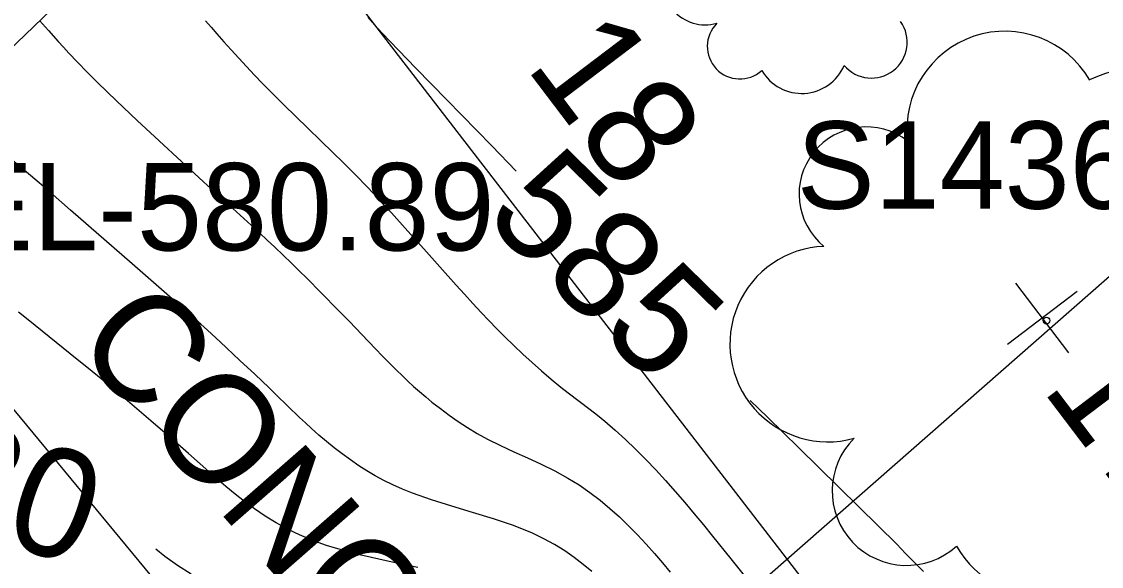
# Model space of a CAD drawing. Extents: x 1729869 to 1735532, y 648588 to 653771.
# Drawn here: x 1731314.33 to 1731363.75, y 651999.89 to 652024.83 of the extents above; entities that cross this region are included whole.
import ezdxf

# ---------------------------------------------------------------- set-up
doc = ezdxf.new("R2010")
doc.units = 0
for name, color, linetype in [('SURVEY - CENTERLINE - Preliminary', 7, 'Continuous'), ('SURVEY - CONTOURS - Index with Text', 7, 'Continuous'), ('SURVEY - CONTOURS - Intermediate with optional Text', 7, 'Continuous'), ('SURVEY - DRAINAGE - Storm Sewer', 7, 'Continuous'), ('SURVEY - DTM - Breaklines', 7, 'Continuous'), ('SURVEY - DTM - Breaklines - Points - Elevations', 7, 'Continuous'), ('SURVEY - NON-TRANSPORTATION - Features Text', 7, 'Continuous'), ('SURVEY - VEGETATION - Features - Points - Locators', 7, 'Continuous'), ('SURVEY - VEGETATION - Features - Points - Numbers', 7, 'Continuous'), ('SURVEY - VEGETATION - Features with Text', 7, 'Continuous')]:
    doc.layers.add(name, color=color, linetype=linetype)

msp = doc.modelspace()

# ---------------------------------------------------------------- linework, layer by layer
at = {"layer": 'SURVEY - CENTERLINE - Preliminary'}
msp.add_arc((1729018.342, 650008.232), 3000, 36.727042, 45.05905, dxfattribs=at)
at = {"layer": 'SURVEY - CONTOURS - Index with Text'}
for points in [[(1731330.173, 652025.04), (1731330.487, 652024.689), (1731330.837, 652024.309), (1731331.203, 652023.919), (1731331.584, 652023.521), (1731332.379, 652022.702), (1731333.794, 652021.253), (1731335.845, 652019.139), (1731336.963, 652017.984)], [(1731347.676, 652007.488), (1731348.469, 652006.721), (1731349.899, 652005.325), (1731352.65, 652002.62), (1731353.528, 652001.751), (1731354.377, 652000.904), (1731354.788, 652000.489), (1731355.196, 652000.074), (1731355.6, 651999.656)], [(1731322.085, 651999.534), (1731321.46, 651999.936), (1731320.887, 652000.351), (1731320.468, 652000.681)]]:
    msp.add_lwpolyline(points, dxfattribs=at)
at = {"layer": 'SURVEY - CONTOURS - Intermediate with optional Text'}
for points in [[(1731315.157, 652024.877), (1731315.561, 652024.418), (1731316.003, 652023.925), (1731316.243, 652023.663), (1731316.497, 652023.39), (1731316.896, 652022.971), (1731317.333, 652022.523), (1731317.813, 652022.043), (1731318.674, 652021.205), (1731319.622, 652020.304), (1731320.623, 652019.368), (1731321.645, 652018.424), (1731322.653, 652017.501), (1731324.838, 652015.511), (1731325.214, 652015.166), (1731325.574, 652014.832), (1731325.921, 652014.507), (1731326.309, 652014.137), (1731326.681, 652013.777), (1731327.038, 652013.426), (1731327.383, 652013.084), (1731328.043, 652012.419), (1731328.825, 652011.624), (1731329.334, 652011.1), (1731329.898, 652010.509), (1731330.525, 652009.851), (1731330.841, 652009.523), (1731331.161, 652009.197), (1731331.485, 652008.874), (1731331.743, 652008.625), (1731332.006, 652008.378), (1731332.273, 652008.134), (1731332.546, 652007.893), (1731332.825, 652007.654), (1731333.111, 652007.418), (1731333.496, 652007.115), (1731333.894, 652006.819), (1731334.308, 652006.529), (1731334.739, 652006.249), (1731335.187, 652005.98), (1731335.653, 652005.723), (1731336.247, 652005.426), (1731336.861, 652005.141), (1731337.485, 652004.859), (1731338.111, 652004.57), (1731338.73, 652004.266), (1731339.333, 652003.936), (1731339.841, 652003.622), (1731340.331, 652003.283), (1731340.802, 652002.924), (1731341.255, 652002.548), (1731341.692, 652002.156), (1731342.112, 652001.751), (1731342.519, 652001.334), (1731342.911, 652000.911), (1731343.29, 652000.482), (1731343.657, 652000.052), (1731344.012, 651999.623)], [(1731322.752, 652024.865), (1731323.004, 652024.572), (1731323.264, 652024.274), (1731323.587, 652023.908), (1731323.921, 652023.535), (1731324.266, 652023.157), (1731324.621, 652022.774), (1731324.988, 652022.387), (1731325.364, 652021.997), (1731325.854, 652021.501), (1731326.354, 652021.003), (1731326.861, 652020.507), (1731328.589, 652018.83), (1731329.03, 652018.396), (1731329.462, 652017.965), (1731329.674, 652017.75), (1731330.079, 652017.332), (1731330.478, 652016.912), (1731330.87, 652016.493), (1731331.256, 652016.075), (1731332.011, 652015.245), (1731332.739, 652014.436), (1731333.473, 652013.612), (1731334.222, 652012.77), (1731334.599, 652012.349), (1731334.978, 652011.933), (1731335.359, 652011.522), (1731335.719, 652011.143), (1731336.082, 652010.769), (1731336.451, 652010.398), (1731336.856, 652010.002), (1731337.27, 652009.609), (1731337.693, 652009.22), (1731338.123, 652008.839), (1731338.562, 652008.466), (1731339.009, 652008.103), (1731339.34, 652007.845), (1731340.349, 652007.077), (1731340.687, 652006.813), (1731341.025, 652006.539), (1731341.498, 652006.134), (1731341.968, 652005.706), (1731342.433, 652005.259), (1731342.894, 652004.794), (1731343.35, 652004.315), (1731343.799, 652003.825), (1731344.244, 652003.323), (1731344.681, 652002.816), (1731345.11, 652002.304), (1731345.532, 652001.793), (1731345.947, 652001.283), (1731346.782, 652000.242), (1731349.215, 651997.196)], [(1731340.424, 651999.659), (1731340.035, 651999.986), (1731339.623, 652000.302), (1731339.187, 652000.604), (1731338.726, 652000.89), (1731338.237, 652001.159), (1731337.718, 652001.408), (1731336.846, 652001.759), (1731335.923, 652002.073), (1731334.973, 652002.364), (1731334.022, 652002.646), (1731333.096, 652002.935), (1731332.22, 652003.244), (1731331.763, 652003.43), (1731331.328, 652003.626), (1731330.913, 652003.831), (1731330.516, 652004.045), (1731330.136, 652004.268), (1731329.772, 652004.498), (1731329.376, 652004.766), (1731328.996, 652005.042), (1731328.631, 652005.325), (1731328.278, 652005.614), (1731327.937, 652005.907), (1731327.605, 652006.204), (1731327.329, 652006.459), (1731327.057, 652006.716), (1731326.522, 652007.232), (1731325.989, 652007.751), (1731325.664, 652008.064), (1731325.003, 652008.691), (1731324.326, 652009.326), (1731323.421, 652010.167), (1731322.837, 652010.704), (1731322.533, 652010.979), (1731322.219, 652011.262), (1731321.795, 652011.638), (1731321.352, 652012.028), (1731319.385, 652013.74), (1731316.571, 652016.205), (1731315.634, 652017.018), (1731314.739, 652017.786), (1731313.907, 652018.482)], [(1731332.466, 651999.848), (1731331.152, 652000.123), (1731329.879, 652000.41), (1731328.694, 652000.729), (1731328.292, 652000.856), (1731327.907, 652000.991), (1731327.539, 652001.132), (1731327.185, 652001.281), (1731326.845, 652001.435), (1731326.517, 652001.597), (1731325.981, 652001.89), (1731325.475, 652002.2), (1731324.996, 652002.524), (1731324.54, 652002.859), (1731324.104, 652003.202), (1731323.684, 652003.55), (1731323.464, 652003.739), (1731323.031, 652004.117), (1731321.967, 652005.06), (1731321.114, 652005.808), (1731320.242, 652006.563), (1731319.386, 652007.296), (1731318.751, 652007.832), (1731318.052, 652008.412), (1731317.558, 652008.816), (1731316.552, 652009.631), (1731314.64, 652011.174), (1731314.198, 652011.53)]]:
    msp.add_lwpolyline(points, dxfattribs=at)
at = {"layer": 'SURVEY - DRAINAGE - Storm Sewer'}
msp.add_line((1731333.31, 651986.135), (1731375.807, 652023.46), dxfattribs=at)
at = {"layer": 'SURVEY - DTM - Breaklines'}
for points in [[(1731173.177, 652162.133), (1731185.96, 652157.822), (1731193.021, 652156.379), (1731200.301, 652157.188), (1731222.402, 652143.758), (1731259.134, 652109.719), (1731287.468, 652067.609), (1731323.876, 652033.257), (1731358.72, 651988.1), (1731387.259, 651947.011), (1731417.761, 651907.382), (1731444.904, 651865.257), (1731475.096, 651825.397), (1731506.912, 651797.592), (1731507.786, 651795.548)], [(1731323.876, 652033.257), (1731306.29, 652016.355), (1731329.689, 651988.026)]]:
    msp.add_lwpolyline(points, dxfattribs=at)
at = {"layer": 'SURVEY - VEGETATION - Features - Points - Locators'}
for p, q in [((1731362.249, 652009.672), (1731359.833, 652012.86)), ((1731362.635, 652012.474), (1731359.447, 652010.058))]:
    msp.add_line(p, q, dxfattribs=at)
at = {"layer": 'SURVEY - VEGETATION - Features with Text'}
msp.add_circle((1731361.233, 652011.148), 0.157, dxfattribs=at)
for centre, radius, start, end in [((1731345.623, 652026.642), 1.958, 92.2126, 285.6323), ((1731347.202, 652023.699), 1.49, 134.8312, 312.1504), ((1731353.221, 652023.887), 1.638, 220.2772, 35.2775), ((1731359.331, 652019.904), 4.486, 30.0757, 186.8646), ((1731350.028, 652023.654), 2.111, 210.1183, 336.964), ((1731365.499, 652017.592), 5.111, 339.1285, 116.6527), ((1731352.99, 652016.935), 3.079, 52.1919, 230.9375), ((1731351.222, 652010.071), 4.476, 92.2126, 285.6323), ((1731354.83, 652003.345), 3.406, 134.8312, 312.1504), ((1731361.291, 652003.241), 4.826, 210.1183, 336.964)]:
    msp.add_arc(centre, radius, start, end, dxfattribs=at)

# ---------------------------------------------------------------- texts
at = {"layer": 'SURVEY - CONTOURS - Index with Text'}
for s, rotation, p in [('585', 315.5868, (1731335.394, 652015.849)), ('580', 340.9964, (1731306.293, 652003.473))]:
    msp.add_text(s, height=5, rotation=rotation, dxfattribs=at).set_placement(p)
at = {"layer": 'SURVEY - DTM - Breaklines - Points - Elevations'}
msp.add_text('EL-580.89', height=4, dxfattribs=at).set_placement((1731311.29, 652014.355))
at = {"layer": 'SURVEY - NON-TRANSPORTATION - Features Text'}
msp.add_text('CONC.', height=5, rotation=311.2031, dxfattribs=at).set_placement((1731316.602, 652010.124))
at = {"layer": 'SURVEY - VEGETATION - Features - Points - Numbers'}
msp.add_text('S14364', height=4, dxfattribs=at).set_placement((1731349.801, 652016.266))
at = {"layer": 'SURVEY - VEGETATION - Features with Text'}
for s, p in [('18', (1731337.342, 652022.778)), ('17', (1731360.97, 652008.031))]:
    msp.add_text(s, height=5, rotation=307.1602, dxfattribs=at).set_placement(p)

doc.saveas('drawing.dxf')
